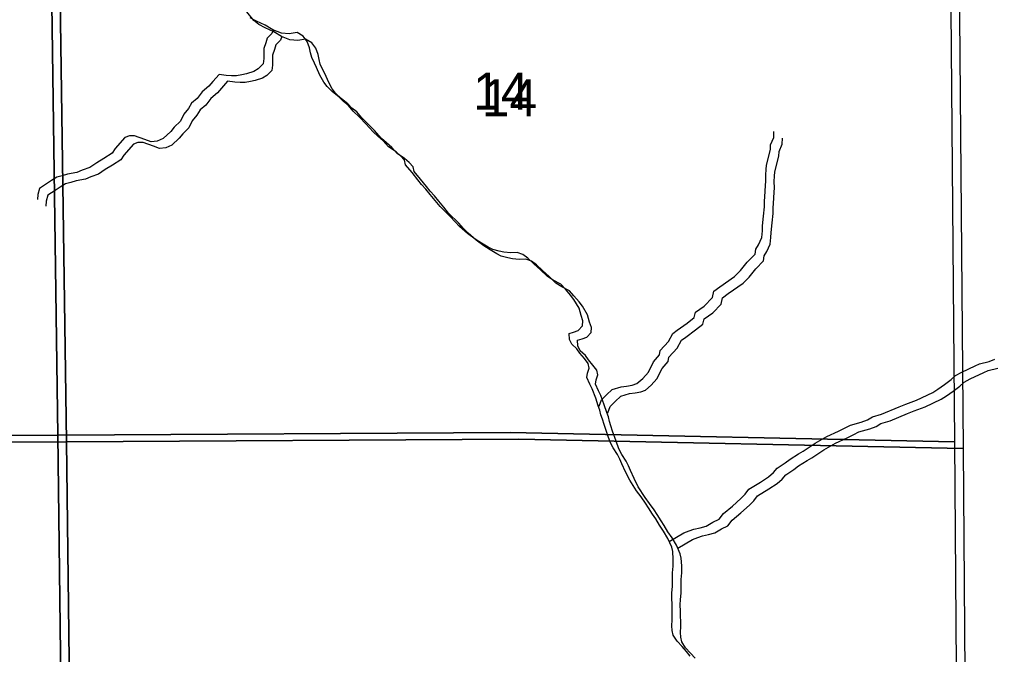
# Model space of a CAD drawing. Extents: x -21.1 to 50.3, y 0 to 22.1.
# Drawn here: x 48.142 to 49.235, y 16.437 to 17.152 of the extents above; entities that cross this region are included whole.
import ezdxf

# ---------------------------------------------------------------- set-up
doc = ezdxf.new("R2010")
doc.units = 0
for name, color, linetype in [('GM_X_Minor_River', 7, 'Continuous'), ('GM_X_Section', 7, 'Continuous'), ('GM_X_Section_Text', 7, 'Continuous')]:
    doc.layers.add(name, color=color, linetype=linetype)

msp = doc.modelspace()

# ---------------------------------------------------------------- linework, layer by layer
at = {"layer": 'GM_X_Minor_River'}
for points in [[(48.7457, 16.8552), (48.738, 16.8627), (48.7304, 16.8692), (48.7239, 16.8756), (48.7181, 16.8797), (48.7117, 16.882), (48.7044, 16.8816), (48.6968, 16.8823), (48.6915, 16.8834), (48.6842, 16.8856), (48.6793, 16.8879), (48.6716, 16.8924), (48.6644, 16.8969), (48.656, 16.9033), (48.6468, 16.9113), (48.6418, 16.9165), (48.6365, 16.9226), (48.625, 16.9339), (48.6196, 16.9404), (48.6139, 16.9475), (48.6089, 16.9532), (48.6043, 16.9585), (48.6001, 16.9638), (48.5935, 16.9721), (48.5863, 16.9808), (48.5851, 16.9858), (48.5805, 16.991), (48.5755, 16.9952), (48.5671, 17.0009), (48.561, 17.0077), (48.5549, 17.0129), (48.5495, 17.0179), (48.5415, 17.0269), (48.5342, 17.0345), (48.5273, 17.0413), (48.5216, 17.0477), (48.5162, 17.0519), (48.5116, 17.0568), (48.504, 17.0628), (48.4978, 17.0689), (48.494, 17.0738), (48.4898, 17.0817), (48.4859, 17.0901), (48.4836, 17.095), (48.4805, 17.1014), (48.4794, 17.1067), (48.4782, 17.1124), (48.4755, 17.1196), (48.4709, 17.1257), (48.464, 17.1298), (48.4553, 17.1283), (48.4465, 17.129), (48.437, 17.1327), (48.4282, 17.138), (48.4186, 17.1425), (48.4114, 17.1463), (48.4057, 17.1508), (48.398, 17.1606)], [(48.7361, 16.8627), (48.7284, 16.8702), (48.7208, 16.8767), (48.7142, 16.8831), (48.7085, 16.8872), (48.702, 16.8895), (48.6948, 16.8891), (48.6872, 16.8898), (48.6818, 16.8909), (48.6746, 16.8931), (48.6696, 16.8954), (48.662, 16.8999), (48.6547, 16.9044), (48.6463, 16.9108), (48.6372, 16.9188), (48.6322, 16.924), (48.6268, 16.9301), (48.6153, 16.9414), (48.61, 16.9479), (48.6042, 16.955), (48.5992, 16.9607), (48.5946, 16.966), (48.5904, 16.9713), (48.5839, 16.9796), (48.5766, 16.9883), (48.5755, 16.9933), (48.5709, 16.9985), (48.5659, 17.0027), (48.5575, 17.0084), (48.5514, 17.0152), (48.5452, 17.0204), (48.5399, 17.0254), (48.5318, 17.0344), (48.5246, 17.042), (48.5177, 17.0488), (48.5119, 17.0552), (48.5066, 17.0594), (48.502, 17.0643), (48.4943, 17.0703), (48.4882, 17.0764), (48.4844, 17.0813), (48.4801, 17.0892), (48.4763, 17.0976), (48.474, 17.1025), (48.4709, 17.1089), (48.4697, 17.1142), (48.4686, 17.1199), (48.4658, 17.1271), (48.4612, 17.1332), (48.4544, 17.1373), (48.4456, 17.1358), (48.4369, 17.1365), (48.4273, 17.1402), (48.4185, 17.1455), (48.409, 17.15), (48.4018, 17.1538)], [(48.4278, 17.14), (48.4262, 17.136), (48.4209, 17.1307), (48.4194, 17.1257), (48.4172, 17.1193), (48.4172, 17.1079), (48.4165, 17.1018), (48.4108, 17.0964), (48.4059, 17.0934), (48.3975, 17.0907), (48.3922, 17.0895), (48.3865, 17.0883), (48.3808, 17.0883), (48.3747, 17.0887), (48.3667, 17.0898), (48.3599, 17.0821), (48.3554, 17.0768), (48.3478, 17.0703), (48.3421, 17.063), (48.3357, 17.0577), (48.3323, 17.0516), (48.327, 17.0451), (48.3232, 17.0375), (48.3164, 17.0306), (48.3123, 17.0256), (48.3039, 17.018), (48.2971, 17.0149), (48.2902, 17.0141), (48.2834, 17.0167), (48.2716, 17.0209), (48.2658, 17.0208), (48.2609, 17.0189), (48.2499, 17.0067), (48.2465, 17.0013), (48.2371, 16.9952), (48.2291, 16.9906), (48.2215, 16.9853), (48.2128, 16.9822), (48.2067, 16.9795), (48.1964, 16.9779), (48.1904, 16.976), (48.1843, 16.9744), (48.1782, 16.9706), (48.1725, 16.9668), (48.1646, 16.9614), (48.1627, 16.9549), (48.1623, 16.9492)], [(48.4374, 17.1325), (48.4358, 17.1285), (48.4306, 17.1232), (48.4291, 17.1182), (48.4268, 17.1118), (48.4269, 17.1004), (48.4261, 17.0943), (48.4205, 17.0889), (48.4155, 17.0859), (48.4072, 17.0832), (48.4019, 17.082), (48.3962, 17.0808), (48.3904, 17.0808), (48.3843, 17.0812), (48.3763, 17.0823), (48.3695, 17.0746), (48.365, 17.0693), (48.3574, 17.0628), (48.3518, 17.0555), (48.3453, 17.0502), (48.3419, 17.0441), (48.3366, 17.0376), (48.3329, 17.03), (48.3261, 17.0231), (48.3219, 17.0181), (48.3136, 17.0105), (48.3067, 17.0074), (48.2999, 17.0066), (48.293, 17.0092), (48.2812, 17.0134), (48.2755, 17.0133), (48.2705, 17.0114), (48.2596, 16.9992), (48.2562, 16.9938), (48.2467, 16.9877), (48.2387, 16.9831), (48.2312, 16.9778), (48.2224, 16.9747), (48.2163, 16.972), (48.2061, 16.9704), (48.2, 16.9685), (48.1939, 16.9669), (48.1878, 16.9631), (48.1822, 16.9593), (48.1742, 16.9539), (48.1723, 16.9474), (48.172, 16.9417)], [(48.7943, 16.7164), (48.797, 16.7236), (48.8027, 16.7293), (48.8091, 16.7355), (48.819, 16.7382), (48.8251, 16.739), (48.8315, 16.7401), (48.8368, 16.7421), (48.8433, 16.7478), (48.8497, 16.755), (48.8554, 16.7665), (48.8622, 16.7745), (48.8629, 16.7794), (48.8724, 16.7894), (48.8772, 16.7985), (48.8822, 16.802), (48.8932, 16.81), (48.9011, 16.8165), (48.9026, 16.8222), (48.9125, 16.8291), (48.9219, 16.839), (48.9234, 16.8462), (48.9299, 16.8508), (48.9465, 16.8627), (48.9534, 16.8692), (48.9609, 16.8787), (48.9696, 16.8875), (48.9704, 16.8932), (48.9734, 16.8982), (48.9771, 16.9066), (48.9779, 16.9138), (48.9782, 16.9195), (48.9793, 16.9305), (48.9804, 16.9408), (48.9803, 16.9472), (48.9807, 16.9522), (48.9814, 16.9651), (48.9817, 16.97), (48.9817, 16.9769), (48.982, 16.9829), (48.9824, 16.9879), (48.9869, 17.0054), (48.9872, 17.0107), (48.9906, 17.0191), (48.9909, 17.0259)], [(48.804, 16.7089), (48.8066, 16.7161), (48.8123, 16.7218), (48.8187, 16.7279), (48.8286, 16.7307), (48.8347, 16.7315), (48.8412, 16.7326), (48.8465, 16.7346), (48.8529, 16.7403), (48.8593, 16.7475), (48.865, 16.759), (48.8718, 16.767), (48.8725, 16.7719), (48.882, 16.7819), (48.8869, 16.791), (48.8918, 16.7944), (48.9028, 16.8025), (48.9108, 16.809), (48.9123, 16.8147), (48.9221, 16.8216), (48.9316, 16.8315), (48.9331, 16.8387), (48.9395, 16.8433), (48.9562, 16.8552), (48.963, 16.8617), (48.9706, 16.8712), (48.9793, 16.88), (48.98, 16.8857), (48.983, 16.8907), (48.9868, 16.8991), (48.9875, 16.9063), (48.9878, 16.912), (48.9889, 16.923), (48.99, 16.9333), (48.99, 16.9397), (48.9903, 16.9447), (48.991, 16.9576), (48.9914, 16.9625), (48.9913, 16.9694), (48.9917, 16.9754), (48.992, 16.9804), (48.9965, 16.9979), (48.9968, 17.0032), (49.0002, 17.0116), (49.0006, 17.0184)], [(48.8968, 16.4351), (48.8926, 16.4404), (48.8876, 16.446), (48.8819, 16.4521), (48.8776, 16.4589), (48.8765, 16.4642), (48.876, 16.4695), (48.8764, 16.476), (48.8763, 16.4935), (48.8759, 16.5003), (48.8762, 16.5064), (48.8769, 16.5136), (48.8769, 16.5288), (48.8776, 16.5364), (48.8775, 16.5444), (48.8771, 16.5531), (48.8759, 16.558), (48.8717, 16.5675), (48.8667, 16.5758), (48.8621, 16.5826), (48.8579, 16.5898), (48.8544, 16.5951), (48.8498, 16.602), (48.8463, 16.6073), (48.8414, 16.6144), (48.8364, 16.6213), (48.8287, 16.6334), (48.8241, 16.6425), (48.8198, 16.6516), (48.8175, 16.6569), (48.8148, 16.6622), (48.8102, 16.6697), (48.8068, 16.6762), (48.8037, 16.6845), (48.7998, 16.6959), (48.7979, 16.702), (48.7963, 16.7069), (48.7951, 16.7122), (48.7932, 16.7171), (48.7905, 16.7255), (48.7866, 16.7361), (48.7839, 16.7414), (48.7805, 16.749), (48.7812, 16.7539), (48.7831, 16.7592), (48.7819, 16.7646), (48.7777, 16.7702), (48.7727, 16.7763), (48.7692, 16.7812), (48.7635, 16.7865), (48.7608, 16.7918), (48.7604, 16.7982), (48.7653, 16.7998), (48.7707, 16.8017), (48.7756, 16.8071), (48.7759, 16.8128), (48.774, 16.8188), (48.7717, 16.8268), (48.7659, 16.8366), (48.7621, 16.8416), (48.7563, 16.8484), (48.7513, 16.854), (48.7425, 16.8585), (48.7361, 16.8627)], [(48.9022, 16.4329), (48.8972, 16.4385), (48.8915, 16.4446), (48.8873, 16.4514), (48.8861, 16.4567), (48.8857, 16.462), (48.886, 16.4685), (48.8859, 16.486), (48.8855, 16.4928), (48.8859, 16.4989), (48.8866, 16.5061), (48.8865, 16.5213), (48.8872, 16.5289), (48.8872, 16.5369), (48.8867, 16.5456), (48.8856, 16.5505), (48.8813, 16.56), (48.8763, 16.5683), (48.8717, 16.5751), (48.8675, 16.5823), (48.864, 16.5876), (48.8594, 16.5945), (48.856, 16.5998), (48.851, 16.6069), (48.846, 16.6138), (48.8383, 16.6259), (48.8337, 16.635), (48.8295, 16.6441), (48.8272, 16.6494), (48.8245, 16.6547), (48.8199, 16.6622), (48.8164, 16.6687), (48.8133, 16.677), (48.8094, 16.6884), (48.8075, 16.6945), (48.8059, 16.6994), (48.8048, 16.7047), (48.8028, 16.7096), (48.8001, 16.718), (48.7963, 16.7286), (48.7936, 16.7339), (48.7901, 16.7415), (48.7908, 16.7464), (48.7927, 16.7517), (48.7915, 16.7571), (48.7873, 16.7627), (48.7823, 16.7688), (48.7789, 16.7737), (48.7731, 16.779), (48.7704, 16.7843), (48.77, 16.7907), (48.775, 16.7923), (48.7803, 16.7942), (48.7852, 16.7996), (48.7856, 16.8053), (48.7836, 16.8113), (48.7813, 16.8193), (48.7755, 16.8291), (48.7717, 16.8341), (48.7659, 16.8409), (48.761, 16.8465), (48.7522, 16.851), (48.7457, 16.8552)], [(48.8731, 16.5643), (48.8895, 16.5741), (48.8956, 16.5764), (48.9009, 16.5783), (48.9078, 16.5795), (48.9146, 16.5814), (48.9222, 16.586), (48.9294, 16.5895), (48.9343, 16.5956), (48.9442, 16.604), (48.9537, 16.6128), (48.9586, 16.6174), (48.9627, 16.6231), (48.9756, 16.6311), (48.9847, 16.6369), (48.9904, 16.6419), (48.9946, 16.6468), (49.0037, 16.6529), (49.009, 16.6568), (49.0185, 16.6629), (49.0238, 16.666), (49.0317, 16.671), (49.0374, 16.6748), (49.0503, 16.6825), (49.0636, 16.6886), (49.0712, 16.6921), (49.0769, 16.6951), (49.0891, 16.6986), (49.0963, 16.7013), (49.1016, 16.7044), (49.1119, 16.7075), (49.1316, 16.7159), (49.1392, 16.719), (49.1513, 16.7233), (49.1696, 16.7321), (49.1753, 16.7356), (49.1828, 16.7409), (49.1904, 16.7467), (49.1953, 16.7512), (49.2022, 16.7547), (49.2174, 16.762), (49.2223, 16.7643), (49.2329, 16.767), (49.2394, 16.7693)], [(48.8828, 16.5568), (48.8992, 16.5666), (48.9053, 16.5689), (48.9106, 16.5708), (48.9174, 16.572), (48.9243, 16.5739), (48.9318, 16.5785), (48.9391, 16.582), (48.944, 16.5881), (48.9538, 16.5965), (48.9633, 16.6053), (48.9682, 16.6099), (48.9724, 16.6156), (48.9853, 16.6236), (48.9944, 16.6294), (49.0001, 16.6344), (49.0042, 16.6393), (49.0133, 16.6454), (49.0186, 16.6493), (49.0281, 16.6554), (49.0334, 16.6585), (49.0414, 16.6635), (49.0471, 16.6673), (49.06, 16.6749), (49.0733, 16.6811), (49.0808, 16.6846), (49.0865, 16.6876), (49.0987, 16.6911), (49.1059, 16.6938), (49.1112, 16.6969), (49.1215, 16.7), (49.1412, 16.7084), (49.1488, 16.7115), (49.161, 16.7158), (49.1792, 16.7246), (49.1849, 16.7281), (49.1925, 16.7334), (49.2001, 16.7392), (49.205, 16.7437), (49.2118, 16.7472), (49.227, 16.7545), (49.2319, 16.7568), (49.2426, 16.7595)]]:
    msp.add_lwpolyline(points, dxfattribs=at)
at = {"layer": 'GM_X_Section'}
for points in [[(47.1584, 17.6908), (48.171, 17.7091), (48.1855, 16.6839), (47.1739, 16.679)], [(48.171, 17.7091), (48.7119, 17.7079), (49.1854, 17.694), (49.1942, 16.6763), (48.6942, 16.687), (48.1855, 16.6839)], [(47.168, 17.6833), (48.1806, 17.7016), (48.1952, 16.6764), (47.1836, 16.6715)], [(48.1806, 17.7016), (48.7215, 17.7004), (49.1951, 17.6865), (49.2038, 16.6688), (48.7038, 16.6795), (48.1952, 16.6764)], [(47.1739, 16.679), (48.1855, 16.6839), (48.1977, 15.669), (47.1998, 15.6592), (47.1908, 16.2808)], [(48.1855, 16.6839), (48.6942, 16.687), (49.1942, 16.6763), (49.2014, 15.6621), (48.1977, 15.669)], [(47.1836, 16.6715), (48.1952, 16.6764), (48.2073, 15.6615), (47.2094, 15.6517), (47.2004, 16.2733)], [(48.1952, 16.6764), (48.7038, 16.6795), (49.2038, 16.6688), (49.2111, 15.6546), (48.2073, 15.6615)]]:
    msp.add_lwpolyline(points, close=True, dxfattribs=at)

# ---------------------------------------------------------------- texts
at = {"layer": 'GM_X_Section_Text'}
for p in [(48.6526, 17.0502), (48.6622, 17.0427)]:
    msp.add_text('14', height=0.04186, rotation=0, dxfattribs=at).set_placement(p)

doc.saveas('drawing.dxf')
